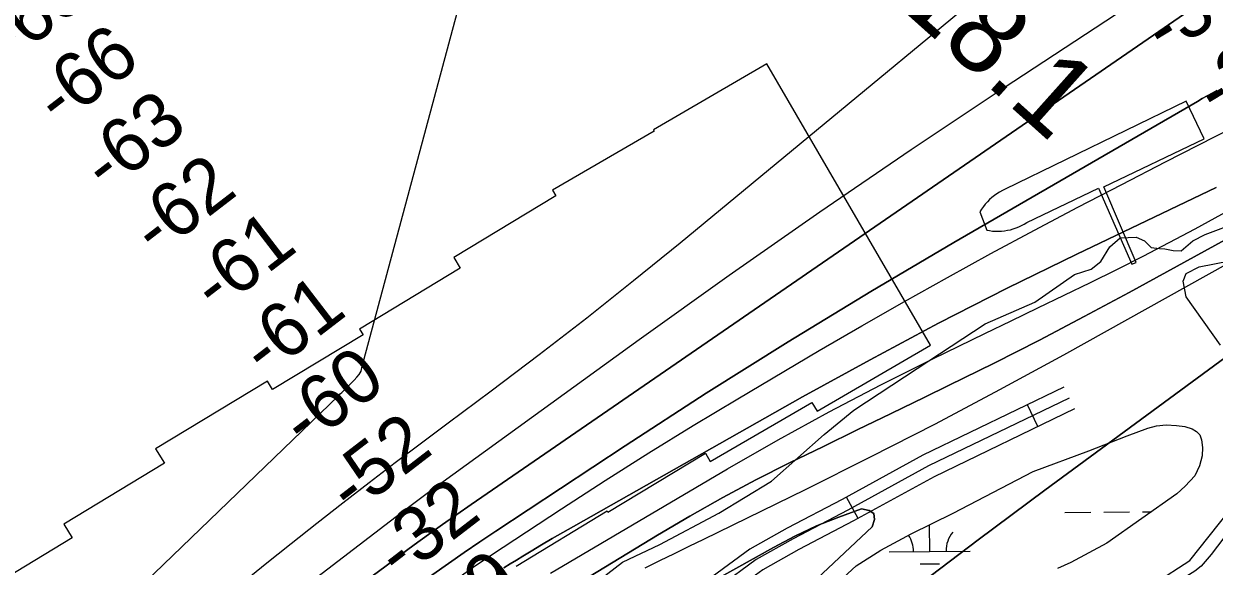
# Model space of a CAD drawing. Extents: x 3598634 to 3636690, y 517270 to 542944.
# Drawn here: x 3610356 to 3611825, y 531824 to 532493 of the extents above; entities that cross this region are included whole.
import ezdxf

# ---------------------------------------------------------------- set-up
doc = ezdxf.new("R2010")
doc.units = 0
for name, color, linetype in [('V-CHAN-DOCK', 7, 'Continuous'), ('V-LEVE-TOET', 7, 'Continuous'), ('V-RIVR-EDGE', 7, 'Continuous'), ('V-RIVR-RANG', 7, 'Continuous'), ('V-ROAD-CNTR', 7, 'Continuous'), ('V-RRAP-FSHR', 7, 'Continuous'), ('V-RRAP-RVMT', 7, 'Continuous'), ('V-SITE-VEGE', 7, 'Continuous'), ('V-SURV-IDEN', 7, 'Continuous'), ('V-TOPO-DPTH', 7, 'Continuous'), ('V-TOPO-MAJR', 7, 'Continuous'), ('V-TOPO-MINR', 7, 'Continuous'), ('V-TOPO-WATR', 7, 'Continuous'), ('V-WETL-SWMP', 7, 'Continuous')]:
    doc.layers.add(name, color=color, linetype=linetype)

msp = doc.modelspace()

# ---------------------------------------------------------------- linework, layer by layer
at = {"layer": 'V-CHAN-DOCK'}
msp.add_lwpolyline([(3611728.2, 532198.3), (3611688.3, 532291.9), (3611812.4, 532350.9), (3611789.9, 532397.4), (3611566.9, 532288.7), (3611563.4, 532287.1), (3611559.9, 532285.3), (3611556.6, 532283.3), (3611553.4, 532281.1), (3611550.4, 532278.7), (3611547.5, 532276.1), (3611544.8, 532273.3), (3611542.2, 532270.4), (3611539.9, 532267.3), (3611537.7, 532264.1), (3611535.7, 532260.8), (3611544, 532238.4), (3611547.6, 532237.7), (3611551.3, 532237.2), (3611554.9, 532237), (3611558.6, 532236.9), (3611562.3, 532237.1), (3611566, 532237.5), (3611569.6, 532238.1), (3611573.2, 532238.8), (3611576.8, 532239.8), (3611580.3, 532241.1), (3611583.7, 532242.5), (3611587, 532244), (3611590.3, 532245.8), (3611593.4, 532247.8), (3611681.9, 532290.3), (3611722.9, 532196.2), (3611728.2, 532198.3)], dxfattribs=at)
at = {"layer": 'V-LEVE-TOET'}
msp.add_lwpolyline([(3611860, 531889.4), (3611821, 531838), (3611808.8, 531823.7), (3611800.7, 531817.8), (3611728, 531772.6), (3611617.3, 531706.3), (3611501.2, 531637.9), (3611340.9, 531545.6), (3611162.5, 531443.5), (3610952.6, 531323.2), (3610862.8, 531272), (3610846.9, 531260.6)], dxfattribs=at)
at = {"layer": 'V-RIVR-EDGE'}
msp.add_lwpolyline([(3611040.4, 531787), (3611094.5, 531828.9), (3611140.8, 531850.4), (3611213.6, 531889.3), (3611278.5, 531928.7), (3611343.5, 531986.2), (3611380.2, 532016.1), (3611458.3, 532067.5), (3611541.9, 532122.6), (3611603.2, 532149.4), (3611652.5, 532183.5), (3611673, 532190.1), (3611685, 532199.7), (3611695.8, 532217.6), (3611708.5, 532229), (3611728.3, 532229.6), (3611738.5, 532225.3), (3611746.9, 532216.9), (3611757.1, 532215.7), (3611763.7, 532215.1), (3611773.9, 532213.2), (3611784.1, 532212.6), (3611798.5, 532225.2), (3611813.5, 532233), (3611855, 532248.5)], dxfattribs=at)
at = {"layer": 'V-ROAD-CNTR'}
for p, q in [((3611607.2, 531996), (3611594.2, 532023)), ((3611385.3, 531882.8), (3611370.9, 531909.1))]:
    msp.add_line(p, q, dxfattribs=at)
for points in [[(3611639.3, 532044.7), (3611465.3, 531960.9), (3611365.5, 531906.2), (3611297.8, 531870.6), (3611251.6, 531844.6), (3611205.2, 531810.8), (3611128.9, 531758.7)], [(3611645.8, 532031.2), (3611472.1, 531947.5), (3611372.6, 531893), (3611305, 531857.4), (3611259.7, 531832), (3611213.9, 531798.5), (3611139.7, 531747.9)], [(3611652.3, 532017.7), (3611479, 531934.2), (3611379.7, 531879.8), (3611312.1, 531844.2), (3611267.9, 531819.3), (3611222.5, 531786.2), (3611145.6, 531733.8)]]:
    msp.add_lwpolyline(points, dxfattribs=at)
at = {"layer": 'V-RRAP-FSHR'}
for points in [[(3610481.4, 531014.9), (3610518.1, 531016.4), (3610543, 531035.1), (3610817.5, 531253.7), (3610959.6, 531343), (3611372.9, 531576), (3611600.4, 531710.3), (3611708.4, 531774.9), (3611794.5, 531830.6), (3611891.7, 531953), (3611922.6, 532018.4), (3611961, 532105.7), (3611976.1, 532126), (3611993.9, 532140.9), (3612020, 532159.1), (3612058.3, 532179.1), (3612393, 532307.4), (3612844.4, 532482.7), (3613372.5, 532686), (3613879.4, 532879.9), (3614277.5, 533031.9), (3614728.5, 533206.5)], [(3611295.3, 531532.2), (3611372.9, 531576), (3611600.4, 531710.3), (3611708.4, 531774.9), (3611794.5, 531830.6), (3611891.7, 531953), (3611922.6, 532018.4), (3611948.3, 532076.8)]]:
    msp.add_lwpolyline(points, dxfattribs=at)
at = {"layer": 'V-RRAP-RVMT'}
for p, q in [((3611272.8, 532443.5), (3611132.7, 532362)), ((3611474.8, 532096.5), (3611272.8, 532443.5)), ((3611133.6, 532360.6), (3611008.2, 532287.6)), ((3611132.7, 532362), (3611133.6, 532360.6)), ((3611012.3, 532280.6), (3610886.5, 532204.4)), ((3611008.2, 532287.6), (3611012.3, 532280.6)), ((3610894.3, 532191.5), (3610770.2, 532116.3)), ((3610886.5, 532204.4), (3610894.3, 532191.5)), ((3610774.5, 532109.2), (3610662.9, 532041.6)), ((3610770.2, 532116.3), (3610774.5, 532109.2)), ((3611334.7, 532015), (3611474.8, 532096.5)), ((3610656.5, 532052.1), (3610518.5, 531968.6)), ((3610662.9, 532041.6), (3610656.5, 532052.1)), ((3611202.9, 531952.9), (3611328.3, 532025.8)), ((3611328.3, 532025.8), (3611334.7, 532015)), ((3610518.5, 531968.6), (3610529.4, 531950.8)), ((3611076.6, 531890.3), (3611197, 531963.2)), ((3611197, 531963.2), (3611202.9, 531952.9)), ((3610529.4, 531950.8), (3610405.4, 531875.8)), ((3610963.3, 531823.8), (3611075.6, 531892)), ((3611075.6, 531892), (3611076.6, 531890.3)), ((3610405.4, 531875.8), (3610415.7, 531858.8)), ((3610415.7, 531858.8), (3610287.9, 531781.4))]:
    msp.add_line(p, q, dxfattribs=at)
at = {"layer": 'V-SITE-VEGE'}
msp.add_lwpolyline([(3611832.3, 532096.5), (3611790.3, 532156), (3611786.4, 532175.3), (3611790.2, 532185), (3611806.3, 532193.1), (3611864.9, 532204.6)], dxfattribs=at)
at = {"layer": 'V-TOPO-DPTH'}
for points in [[(3610307.7, 531496.1), (3610370.5, 531544.5), (3610820.8, 531889.2), (3610833.8, 531899.1), (3610846.9, 531908.9), (3610860, 531918.6), (3610873.2, 531928.2), (3611115, 532103.3), (3611226.1, 532182.6), (3611337.9, 532260.9), (3611450.7, 532337.7), (3611564.2, 532413.5), (3611754.3, 532538.5)], [(3610307.7, 531496.1), (3610370.5, 531544.5), (3610820.8, 531889.2), (3610833.8, 531899.1), (3610846.9, 531908.9), (3610860, 531918.6), (3610873.2, 531928.2), (3611115, 532103.3), (3611226.1, 532182.6), (3611337.9, 532260.9), (3611450.7, 532337.7), (3611564.2, 532413.5), (3611754.3, 532538.5)], [(3610050.6, 531248.3), (3610768.5, 531798.4), (3610785.7, 531811.4), (3610802.9, 531824.4), (3610820.2, 531837.3), (3610837.6, 531850), (3610855.1, 531862.7), (3610872.6, 531875.2), (3610890.3, 531887.6), (3610908, 531899.9), (3611801, 532514.4)], [(3611801, 532514.4), (3610908, 531899.9), (3610890.3, 531887.6), (3610872.6, 531875.2), (3610855.1, 531862.7), (3610837.6, 531850), (3610820.2, 531837.3), (3610802.9, 531824.4), (3610785.7, 531811.4), (3610768.5, 531798.4), (3610050.6, 531248.3)], [(3610083, 531232.7), (3610371.1, 531454.3), (3610457.9, 531520.4), (3610545.1, 531585.8), (3610633, 531650.3), (3610721.4, 531714.2), (3610860.5, 531813.7), (3610879.7, 531827.3), (3610899, 531840.7), (3610918.5, 531853.9), (3610938.1, 531867), (3611097.9, 531972.3), (3611198, 532037.1), (3611298.9, 532100.7), (3611400.8, 532162.5), (3611503.4, 532223.1), (3611804.1, 532397.2), (3611810, 532400.6), (3611816, 532403.9), (3611822.1, 532407.2), (3611828.1, 532410.4)], [(3611828.1, 532410.4), (3611822.1, 532407.2), (3611816, 532403.9), (3611810, 532400.6), (3611804.1, 532397.2), (3611503.4, 532223.1), (3611400.8, 532162.5), (3611298.9, 532100.7), (3611198, 532037.1), (3611097.9, 531972.3), (3610938.1, 531867), (3610918.5, 531853.9), (3610899, 531840.7), (3610879.7, 531827.3), (3610860.5, 531813.7), (3610721.4, 531714.2), (3610633, 531650.3), (3610545.1, 531585.8), (3610457.9, 531520.4), (3610371.1, 531454.3), (3610083, 531232.7)], [(3611827.1, 532291.1), (3611817.5, 532286.5), (3611808, 532281.9), (3611655, 532208.7), (3611569.3, 532166.6), (3611484.3, 532123.4), (3611400.2, 532078.5), (3611316.7, 532032.5), (3611034, 531872.9), (3611020.9, 531865.3), (3611007.8, 531857.8), (3610994.7, 531850.1), (3610981.7, 531842.3), (3610971.4, 531836.1), (3610963.6, 531831.4), (3610955.8, 531826.5), (3610948.1, 531821.6)], [(3610948.1, 531821.6), (3610955.8, 531826.5), (3610963.6, 531831.4), (3610971.4, 531836.1), (3610981.7, 531842.3), (3610994.7, 531850.1), (3611007.8, 531857.8), (3611020.9, 531865.3), (3611034, 531872.9), (3611316.7, 532032.5), (3611400.2, 532078.5), (3611484.3, 532123.4), (3611569.3, 532166.6), (3611655, 532208.7), (3611808, 532281.9), (3611817.5, 532286.5), (3611827.1, 532291.1)], [(3611893.1, 532256.5), (3611719.6, 532161.5), (3611664.4, 532131.8), (3611609, 532102.7), (3611553.1, 532074.4), (3611496.9, 532046.6), (3611467.8, 532032.4), (3611426, 532012.1), (3611384.2, 531991.8), (3611342.4, 531971.5), (3611300.6, 531951.1), (3611259.2, 531930.2), (3611218.2, 531908.4), (3611177.8, 531885.6), (3611137.8, 531862), (3610998, 531776.8)], [(3610998, 531776.8), (3611137.8, 531862), (3611177.8, 531885.6), (3611218.2, 531908.4), (3611259.2, 531930.2), (3611300.6, 531951.1), (3611342.4, 531971.5), (3611384.2, 531991.8), (3611426, 532012.1), (3611467.8, 532032.4), (3611496.9, 532046.6), (3611553.1, 532074.4), (3611609, 532102.7), (3611664.4, 532131.8), (3611719.6, 532161.5), (3611893.1, 532256.5)], [(3611985.6, 532189.4), (3611615.9, 531917.4), (3611533.5, 531856.1), (3611451.6, 531794.2)], [(3611151.2, 531636.5), (3611402.5, 531872.3), (3611405.4, 531881.5), (3611404.8, 531888.7), (3611398.8, 531892.6), (3611389.3, 531894.5), (3611361.4, 531884.4), (3611334, 531873.4), (3611307.2, 531860.7), (3611280.9, 531847), (3611066, 531727.2)]]:
    msp.add_lwpolyline(points, dxfattribs=at)
at = {"layer": 'V-TOPO-MAJR'}
msp.add_lwpolyline([(3610017.7, 531306.9), (3610622.2, 531800.6), (3610653.8, 531826.2), (3610685.6, 531851.7), (3610717.5, 531876.9), (3610749.6, 531902), (3610781.9, 531926.9), (3610814.2, 531951.6), (3610846.7, 531976.1), (3610879.3, 532000.5), (3610932.7, 532040.2), (3610991.8, 532084.9), (3611050.4, 532130.1), (3611108.2, 532176.1), (3611165.6, 532222.8), (3611708.3, 532671.1)], dxfattribs=at)
at = {"layer": 'V-TOPO-MINR'}
for points in [[(3610265.9, 531573.2), (3610744.5, 532034.4), (3610746.3, 532036.2), (3610748.1, 532038), (3610749.9, 532039.7), (3610751.7, 532041.5), (3610763.5, 532053.3), (3610766.7, 532056.8), (3610769.7, 532060.4), (3610772, 532064.4), (3610772.6, 532066.6), (3610773.1, 532068.8), (3610911.1, 532583.3)], [(3610307.7, 531496.1), (3610370.5, 531544.5), (3610820.8, 531889.2), (3610833.8, 531899.1), (3610846.9, 531908.9), (3610860, 531918.6), (3610873.2, 531928.2), (3611115, 532103.3), (3611226.1, 532182.6), (3611337.9, 532260.9), (3611450.7, 532337.7), (3611564.2, 532413.5), (3611754.3, 532538.5)], [(3610050.6, 531248.3), (3610768.5, 531798.4), (3610785.7, 531811.4), (3610802.9, 531824.4), (3610820.2, 531837.3), (3610837.6, 531850), (3610855.1, 531862.7), (3610872.6, 531875.2), (3610890.3, 531887.6), (3610908, 531899.9), (3611801, 532514.4)], [(3610083, 531232.7), (3610371.1, 531454.3), (3610457.9, 531520.4), (3610545.1, 531585.8), (3610633, 531650.3), (3610721.4, 531714.2), (3610860.5, 531813.7), (3610879.7, 531827.3), (3610899, 531840.7), (3610918.5, 531853.9), (3610938.1, 531867), (3611097.9, 531972.3), (3611198, 532037.1), (3611298.9, 532100.7), (3611400.8, 532162.5), (3611503.4, 532223.1), (3611804.1, 532397.2), (3611810, 532400.6), (3611816, 532403.9), (3611822.1, 532407.2), (3611828.1, 532410.4)], [(3610333.9, 531407.4), (3610429.9, 531479.3), (3610526.8, 531550.1), (3610624.2, 531620), (3610891.3, 531809.2), (3610901.7, 531816.5), (3610912.1, 531823.7), (3610922.6, 531830.8), (3610933.1, 531837.8), (3611019.2, 531894.5), (3611073, 531929.4), (3611127.2, 531963.8), (3611181.9, 531997.4), (3611237, 532030.4), (3611337.3, 532089.7), (3611389.9, 532120.3), (3611442.7, 532150.5), (3611495.8, 532180.1), (3611549.2, 532209.4), (3611602.8, 532238.1), (3611656.6, 532266.6), (3611710.6, 532294.7), (3611764.6, 532322.6), (3611846.2, 532364.3)], [(3611005.9, 531815.3), (3611224.1, 531943.8), (3611286.5, 531979.5), (3611349.5, 532014.2), (3611413.2, 532047.4), (3611477.5, 532079.6), (3611541.7, 532110.7), (3611574.3, 532126.5), (3611607, 532142.3), (3611639.6, 532158.1), (3611672.2, 532173.9), (3611704.7, 532189.9), (3611737.1, 532206.2), (3611769.1, 532223), (3611801.1, 532240.1), (3611903.8, 532296.3)], [(3610948.1, 531821.6), (3610955.8, 531826.5), (3610963.6, 531831.4), (3610971.4, 531836.1), (3610981.7, 531842.3), (3610994.7, 531850.1), (3611007.8, 531857.8), (3611020.9, 531865.3), (3611034, 531872.9), (3611316.7, 532032.5), (3611400.2, 532078.5), (3611484.3, 532123.4), (3611569.3, 532166.6), (3611655, 532208.7), (3611808, 532281.9), (3611817.5, 532286.5), (3611827.1, 532291.1)], [(3611122.4, 531821.7), (3611140.5, 531830.6), (3611158.7, 531839.5), (3611176.8, 531848.3), (3611194.9, 531857.2), (3611320.3, 531918.4), (3611400.7, 531958.5), (3611480.8, 531999.4), (3611560.1, 532041.7), (3611639.1, 532084.7), (3611969, 532268.2)], [(3611451.6, 531794.2), (3611533.5, 531856.1), (3611615.9, 531917.4), (3611985.6, 532189.4)], [(3611066, 531727.2), (3611280.9, 531847), (3611307.2, 531860.7), (3611334, 531873.4), (3611361.4, 531884.4), (3611389.3, 531894.5), (3611398.8, 531892.6), (3611404.8, 531888.7), (3611405.4, 531881.5), (3611402.5, 531872.3), (3611151.2, 531636.5)]]:
    msp.add_lwpolyline(points, dxfattribs=at)
at = {"layer": 'V-TOPO-WATR'}
msp.add_lwpolyline([(3610998, 531776.8), (3611137.8, 531862), (3611177.8, 531885.6), (3611218.2, 531908.4), (3611259.2, 531930.2), (3611300.6, 531951.1), (3611342.4, 531971.5), (3611384.2, 531991.8), (3611426, 532012.1), (3611467.8, 532032.4), (3611496.9, 532046.6), (3611553.1, 532074.4), (3611609, 532102.7), (3611664.4, 532131.8), (3611719.6, 532161.5), (3611893.1, 532256.5)], dxfattribs=at)
at = {"layer": 'V-WETL-SWMP'}
for p, q in [((3611640.3, 531890), (3611672.3, 531890.3)), ((3611688.3, 531890.5), (3611720.3, 531890.8)), ((3611736.3, 531890.9), (3611747.5, 531891)), ((3611473.7, 531842), (3611473.4, 531874.8)), ((3611423.7, 531841.6), (3611523.7, 531842.5)), ((3611461.9, 531826.5), (3611485.9, 531826.7))]:
    msp.add_line(p, q, dxfattribs=at)
msp.add_lwpolyline([(3611330.4, 531775.5), (3611382.7, 531824.3), (3611413.2, 531843.6), (3611450.9, 531863.7), (3611502.6, 531889.3), (3611601.2, 531940.6), (3611669.8, 531966.2), (3611717.2, 531984.6), (3611742.7, 531994.2), (3611753.6, 531996.8), (3611765.6, 531998.1), (3611778.1, 531997.4), (3611788.6, 531996.2), (3611797.3, 531993.4), (3611802.7, 531990.1), (3611807, 531985.8), (3611809.1, 531979.7), (3611810.4, 531970.3), (3611809.7, 531959.8), (3611806.7, 531947.5), (3611800.7, 531935.2), (3611789, 531922.4), (3611778.6, 531912.9), (3611692.3, 531852.2), (3611647.7, 531828.2), (3611631.2, 531821)], dxfattribs=at)
for centre, start, end in [((3611418.5, 531842), 359.7615, 34.4235), ((3611529, 531843), 139.7615, 181.3052)]:
    msp.add_arc(centre, 35.2, start, end, dxfattribs=at)

# ---------------------------------------------------------------- texts
at = {"layer": 'V-RIVR-RANG'}
for s, rotation, p in [('-68', 37.5666, (3610338.3, 532443.8)), ('-30', 31.257, (3611762.4, 532452.9)), ('-66', 37.5666, (3610399.5, 532364.7)), ('-21', 31.257, (3611827.2, 532375.2)), ('-63', 37.5666, (3610457.8, 532283.4)), ('-62', 37.5666, (3610519, 532204.3)), ('-61', 37.5666, (3610592.9, 532135)), ('-61', 37.5666, (3610653.7, 532055.6)), ('-60', 37.5666, (3610702.8, 531967.2)), ('-52', 37.5666, (3610760.4, 531885.3)), ('-32', 37.5666, (3610819.9, 531804.9)), ('-9', 37.5666, (3610908.9, 531747.2))]:
    msp.add_text(s, height=67, rotation=rotation, dxfattribs=at).set_placement(p)
at = {"layer": 'V-SURV-IDEN'}
for s, rotation, p in [('3226+73.2', 302.9751, (3611761.2, 532930)), ('3225+18.1', 318.193, (3611149.6, 532769.3))]:
    msp.add_text(s, height=100, rotation=rotation, dxfattribs=at).set_placement(p)

doc.saveas('drawing.dxf')
